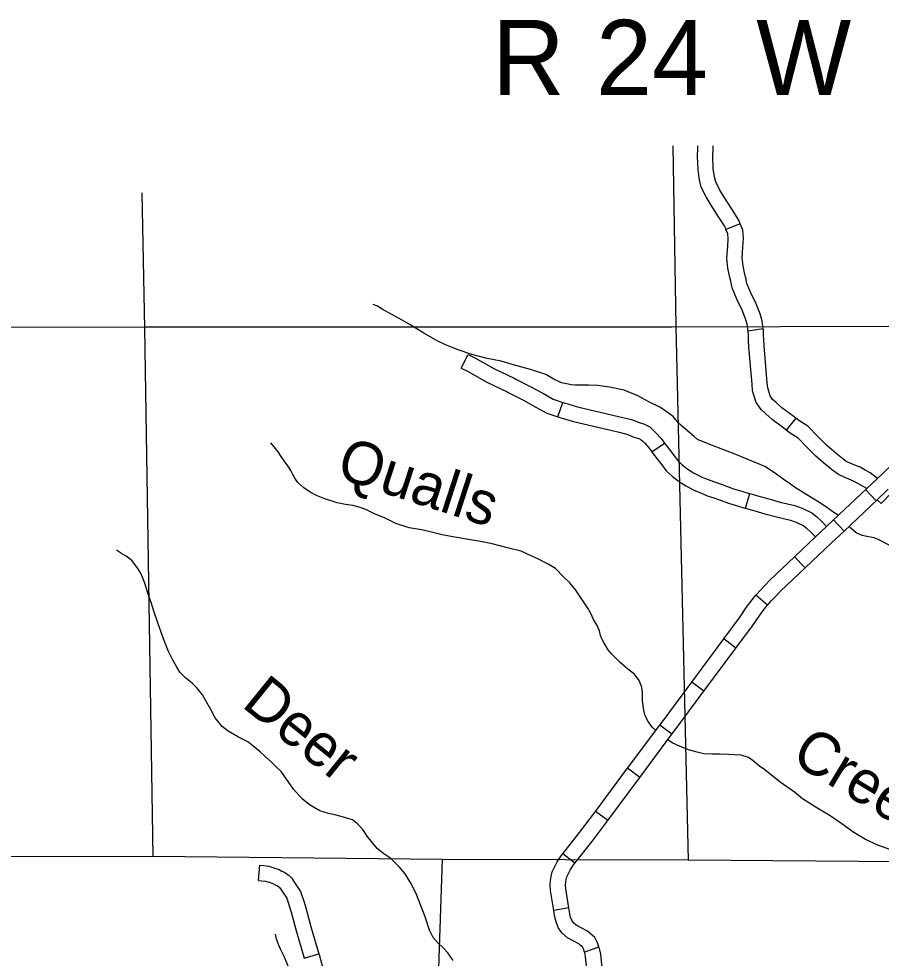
# Model space of a CAD drawing. Extents: x -492261 to -432772, y 1441225 to 1452922.
# Drawn here: x -463909.6 to -463667.5, y 1451714.7 to 1451978.5 of the extents above; entities that cross this region are included whole.
import ezdxf

# ---------------------------------------------------------------- set-up
doc = ezdxf.new("R2010")
doc.units = 0
doc.layers.add('Default', color=7, linetype='Continuous')

msp = doc.modelspace()

# ---------------------------------------------------------------- linework, layer by layer
at = {"layer": 'Default'}
for p, q in [((-463707.05, 1451920.93), (-463711.05, 1451919.39)), ((-463700.58, 1451891.46), (-463704.81, 1451890.81)), ((-463785.35, 1451880.43), (-463783.47, 1451884.29)), ((-463758.22, 1451866.73), (-463756.83, 1451870.78)), ((-463691.46, 1451866.4), (-463694.11, 1451863.03)), ((-463731.89, 1451856.97), (-463728.33, 1451859.35)), ((-463705.54, 1451841.07), (-463704.34, 1451845.19)), ((-463668.89, 1451843.2), (-463671.84, 1451846.31)), ((-463664.51, 1451845.53), (-463667.47, 1451842.43)), ((-463677.9, 1451834.69), (-463680.85, 1451837.81)), ((-463688.85, 1451824.32), (-463691.8, 1451827.43)), ((-463699.39, 1451813.85), (-463702.65, 1451816.64)), ((-463708.24, 1451801.83), (-463711.68, 1451804.38)), ((-463717.23, 1451789.71), (-463720.67, 1451792.27)), ((-463726.22, 1451777.6), (-463729.66, 1451780.16)), ((-463735.24, 1451765.5), (-463738.68, 1451768.06)), ((-463744.26, 1451753.41), (-463747.7, 1451755.97)), ((-463753.5, 1451741.4), (-463756.85, 1451744.06)), ((-463842.32, 1451736.59), (-463841.95, 1451740.86)), ((-463755.17, 1451728.83), (-463759.41, 1451728.15)), ((-463829.48, 1451714.72), (-463825.36, 1451715.93)), ((-463746.71, 1451717.84), (-463750.74, 1451716.39))]:
    msp.add_line(p, q, dxfattribs=at)
for points in [[(-463725.94, 1451942.83), (-463725.09, 1451892.18), (-463721.71, 1451742.25)], [(-463718.35, 1451932.82), (-463718.61, 1451933.89), (-463718.89, 1451936.09), (-463719.07, 1451939.86), (-463718.94, 1451942.26), (-463718.92, 1451942.83)], [(-463714.18, 1451933.82), (-463714.38, 1451934.67), (-463714.62, 1451936.47), (-463714.78, 1451939.85), (-463714.66, 1451942.04), (-463714.62, 1451942.83)], [(-463711.05, 1451919.39), (-463711.31, 1451920.07), (-463713.14, 1451922.92), (-463715.25, 1451926.23), (-463716.61, 1451928.55), (-463717.97, 1451931.26), (-463718.35, 1451932.82)], [(-463707.05, 1451920.93), (-463707.47, 1451922.01), (-463709.53, 1451925.23), (-463711.59, 1451928.47), (-463712.85, 1451930.6), (-463713.92, 1451932.74), (-463714.18, 1451933.82)], [(-463875.01, 1451929.68), (-463874.28, 1451891.53), (-463871.93, 1451743.32)], [(-463709.69, 1451904.85), (-463709.92, 1451905.86), (-463710.49, 1451908.48), (-463710.83, 1451911.27), (-463710.56, 1451914.58), (-463710.4, 1451916.85), (-463710.55, 1451918.1), (-463711.05, 1451919.39)], [(-463705.51, 1451905.78), (-463705.73, 1451906.77), (-463706.26, 1451909.2), (-463706.53, 1451911.36), (-463706.28, 1451914.26), (-463706.1, 1451916.96), (-463706.36, 1451919.14), (-463707.05, 1451920.93)], [(-463700.58, 1451891.46), (-463700.92, 1451893.7), (-463701.48, 1451895.64), (-463702.57, 1451898.48), (-463704.09, 1451901.53), (-463705.17, 1451904.23), (-463705.51, 1451905.78)], [(-463704.81, 1451890.81), (-463705.11, 1451892.78), (-463705.54, 1451894.27), (-463706.5, 1451896.75), (-463708.01, 1451899.78), (-463709.28, 1451902.97), (-463709.69, 1451904.85)], [(-463782.37, 1451884.27), (-463786.21, 1451885.54), (-463789.76, 1451886.93), (-463792.17, 1451888.11), (-463795.84, 1451890.24), (-463799.34, 1451892.43), (-463802.78, 1451894.39), (-463804.85, 1451895.51), (-463807.6, 1451897.03), (-463808.92, 1451897.81), (-463810.12, 1451898.32)], [(-463392.57, 1451892.71), (-463574.35, 1451892.37), (-463726.12, 1451891.89), (-463873.94, 1451891.93), (-464028.1, 1451891.74), (-464177.92, 1451891.72)], [(-463703.73, 1451875.91), (-463704.65, 1451886.36), (-463704.75, 1451888.25), (-463704.77, 1451889.67), (-463704.82, 1451890.83), (-463704.81, 1451890.82)], [(-463699.46, 1451876.28), (-463700.37, 1451886.66), (-463700.46, 1451888.4), (-463700.49, 1451889.79), (-463700.54, 1451891.24), (-463700.58, 1451891.46)], [(-463783.47, 1451884.29), (-463781.57, 1451883.36), (-463776.24, 1451880.34), (-463770.55, 1451877.62), (-463770.03, 1451877.35)], [(-463679.58, 1451839.15), (-463680.04, 1451839.43), (-463681.02, 1451840.05), (-463683.15, 1451841.57), (-463685.44, 1451843.03), (-463687.11, 1451844.1), (-463691.81, 1451847.02), (-463692.96, 1451847.81), (-463695.03, 1451849.28), (-463697.1, 1451850.85), (-463700.14, 1451852.82), (-463705.13, 1451854.83), (-463708.79, 1451856.39), (-463711.89, 1451857.55), (-463714.81, 1451858.66), (-463717.96, 1451859.94), (-463719.04, 1451860.39), (-463720.02, 1451861.24), (-463724.28, 1451864.91), (-463725.9, 1451866.89), (-463729.46, 1451869.37), (-463732.67, 1451870.99), (-463735.83, 1451872.67), (-463739.61, 1451874.23), (-463743.78, 1451875.1), (-463747.03, 1451875.52), (-463749.66, 1451875.6), (-463751.71, 1451875.69), (-463753.37, 1451875.67), (-463754.39, 1451875.72), (-463757.2, 1451876.32), (-463759.55, 1451877.44), (-463761.61, 1451878.67), (-463765.96, 1451880.05), (-463771.05, 1451881.42), (-463774.14, 1451882.36), (-463778.14, 1451883.17), (-463782.37, 1451884.27)], [(-463785.35, 1451880.43), (-463783.57, 1451879.57), (-463778.23, 1451876.53), (-463772.46, 1451873.78), (-463771.99, 1451873.54)], [(-463770.03, 1451877.35), (-463766.03, 1451875.3), (-463762.32, 1451873.26), (-463759.56, 1451871.72), (-463756.83, 1451870.78)], [(-463691.46, 1451866.4), (-463692.25, 1451867.02), (-463695.35, 1451869.28), (-463697, 1451870.8), (-463697.96, 1451871.65), (-463698.67, 1451872.69), (-463699.34, 1451874.9), (-463699.46, 1451876.28)], [(-463694.11, 1451863.03), (-463694.84, 1451863.6), (-463698.07, 1451865.96), (-463699.87, 1451867.61), (-463701.2, 1451868.79), (-463702.58, 1451870.82), (-463703.57, 1451874.08), (-463703.73, 1451875.91)], [(-463771.99, 1451873.54), (-463768.04, 1451871.51), (-463764.4, 1451869.51), (-463761.31, 1451867.79), (-463758.22, 1451866.73)], [(-463756.83, 1451870.78), (-463756.41, 1451870.64), (-463752.74, 1451869.57), (-463744.44, 1451867.62), (-463742.41, 1451867.14)], [(-463758.22, 1451866.73), (-463757.71, 1451866.55), (-463753.83, 1451865.42), (-463745.43, 1451863.44), (-463743.4, 1451862.97)], [(-463742.41, 1451867.14), (-463740.04, 1451866.58), (-463737.53, 1451865.99), (-463735.45, 1451865.13), (-463733.96, 1451864.67), (-463732.39, 1451863.9), (-463731.35, 1451862.96), (-463730.71, 1451862.27), (-463729.21, 1451860.68), (-463728.33, 1451859.35)], [(-463680.11, 1451856.44), (-463680.25, 1451856.56), (-463682.87, 1451858.8), (-463685.17, 1451861.17), (-463688.11, 1451864.12), (-463690.58, 1451865.71), (-463691.46, 1451866.4)], [(-463743.4, 1451862.97), (-463741.02, 1451862.41), (-463738.85, 1451861.9), (-463736.91, 1451861.09), (-463735.54, 1451860.67), (-463734.82, 1451860.32), (-463734.37, 1451859.91), (-463733.85, 1451859.35), (-463732.58, 1451858), (-463731.89, 1451856.97)], [(-463682.86, 1451853.15), (-463683.01, 1451853.28), (-463685.8, 1451855.67), (-463688.23, 1451858.16), (-463690.82, 1451860.76), (-463693.06, 1451862.21), (-463694.11, 1451863.03)], [(-463730.82, 1451778.81), (-463731.78, 1451779.63), (-463732.88, 1451781.17), (-463733.69, 1451782.82), (-463734.11, 1451784.41), (-463734.48, 1451786.98), (-463734.44, 1451789.16), (-463734.69, 1451790.81), (-463735.39, 1451792.69), (-463736.72, 1451794.45), (-463738.62, 1451795.92), (-463740.81, 1451797.84), (-463742.02, 1451799.03), (-463743.17, 1451800.21), (-463744.09, 1451801.29), (-463745.26, 1451803.22), (-463745.78, 1451804.19), (-463746.25, 1451805.39), (-463746.55, 1451806.64), (-463747.25, 1451808.12), (-463748.23, 1451809.83), (-463748.99, 1451811.53), (-463749.86, 1451813.07), (-463751.49, 1451815.51), (-463753.17, 1451818.07), (-463754.84, 1451820.11), (-463756.68, 1451821.86), (-463758.93, 1451824.18), (-463761, 1451825.41), (-463763.87, 1451826.87), (-463765.53, 1451827.65), (-463768.51, 1451828.99), (-463772.4, 1451829.98), (-463776.69, 1451831.13), (-463779.94, 1451831.78), (-463783.94, 1451832.36), (-463787.77, 1451833.06), (-463790.74, 1451833.6), (-463794.06, 1451834.48), (-463796.57, 1451835.02), (-463800, 1451835.56), (-463803.72, 1451836.83), (-463806.76, 1451838.28), (-463809.74, 1451839.56), (-463812.15, 1451840.74), (-463814.04, 1451841.4), (-463815.81, 1451841.84), (-463817.87, 1451842.16), (-463820.21, 1451842.65), (-463823.7, 1451843.7), (-463826.05, 1451844.64), (-463827.82, 1451845.59), (-463829.61, 1451846.83), (-463831.22, 1451848.36), (-463832.09, 1451849.55), (-463832.61, 1451850.58), (-463833.25, 1451851.65), (-463834.06, 1451852.96), (-463835.05, 1451854.38), (-463835.91, 1451855.63), (-463836.73, 1451856.88), (-463837.53, 1451857.84), (-463838.86, 1451859.49)], [(-463728.33, 1451859.35), (-463728.07, 1451858.97), (-463726.66, 1451857.25), (-463725.59, 1451855.79), (-463724.61, 1451854.47), (-463723.37, 1451853.31), (-463722.04, 1451852.25), (-463720.13, 1451851.06), (-463718.14, 1451849.98)], [(-463668.52, 1451849.45), (-463658.93, 1451858.54)], [(-463731.89, 1451856.97), (-463731.52, 1451856.41), (-463730.04, 1451854.62), (-463729.03, 1451853.24), (-463727.82, 1451851.61), (-463726.17, 1451850.06), (-463724.51, 1451848.75), (-463722.29, 1451847.36), (-463720.19, 1451846.22)], [(-463668.52, 1451849.45), (-463670.59, 1451851.06), (-463672, 1451851.81), (-463673.42, 1451852.59), (-463674.9, 1451853.19), (-463676.18, 1451853.73), (-463677.32, 1451854.24), (-463678.75, 1451855.31), (-463680.11, 1451856.44)], [(-463671.46, 1451846.67), (-463674.05, 1451848.04), (-463675.27, 1451848.72), (-463676.54, 1451849.23), (-463677.89, 1451849.8), (-463679.5, 1451850.52), (-463681.4, 1451851.94), (-463682.86, 1451853.15)], [(-463718.24, 1451850.03), (-463716.8, 1451849.46), (-463714.59, 1451848.55), (-463713.16, 1451848.13), (-463711.36, 1451847.49), (-463708.97, 1451846.57), (-463707.26, 1451846.09), (-463704.79, 1451845.32), (-463704.34, 1451845.19)], [(-463680.85, 1451837.81), (-463671.46, 1451846.67), (-463668.52, 1451849.45)], [(-463720.19, 1451846.22), (-463720.05, 1451846.14), (-463718.4, 1451845.49), (-463716.02, 1451844.51), (-463714.48, 1451844.05), (-463712.84, 1451843.47), (-463710.31, 1451842.5), (-463708.48, 1451841.98), (-463706.03, 1451841.21), (-463705.54, 1451841.07)], [(-463704.34, 1451845.19), (-463701.79, 1451844.45), (-463699, 1451843.68), (-463695.85, 1451842.82), (-463691.7, 1451841.87), (-463689.64, 1451841.12), (-463689.47, 1451841.04)], [(-463677.9, 1451834.69), (-463668.58, 1451843.49), (-463665.47, 1451846.44)], [(-463667.47, 1451842.43), (-463668.58, 1451843.49)], [(-463705.54, 1451841.07), (-463702.96, 1451840.32), (-463700.14, 1451839.55), (-463696.89, 1451838.66), (-463692.92, 1451837.75), (-463691.32, 1451837.17), (-463691.35, 1451837.18)], [(-463689.47, 1451841.04), (-463686.91, 1451839.79), (-463685.68, 1451838.8), (-463684.26, 1451837.46), (-463682.81, 1451835.95)], [(-463691.35, 1451837.18), (-463689.23, 1451836.15), (-463688.5, 1451835.56), (-463687.27, 1451834.41), (-463685.92, 1451833.01)], [(-463685.92, 1451833.01), (-463682.81, 1451835.95), (-463680.85, 1451837.81)], [(-463688.85, 1451824.32), (-463681.41, 1451831.38), (-463677.9, 1451834.69)], [(-463664.26, 1451830.23), (-463668.51, 1451832.36), (-463669.42, 1451832.75), (-463671.54, 1451833.18), (-463672.85, 1451833.39), (-463674.46, 1451834.18), (-463675.95, 1451835.48), (-463676.44, 1451835.97)], [(-463691.8, 1451827.43), (-463685.92, 1451833.01)], [(-463787.62, 1451714.12), (-463789.18, 1451716.22), (-463790.56, 1451717.69), (-463791.89, 1451718.94), (-463793.27, 1451720.58), (-463794.26, 1451722.57), (-463795.5, 1451726.33), (-463797.9, 1451732.66), (-463799.3, 1451735.56), (-463801.16, 1451738.4), (-463802.72, 1451740.33), (-463805.14, 1451742.76), (-463807.09, 1451743.99), (-463808.99, 1451745.58), (-463811.82, 1451749.03), (-463813.04, 1451750.85), (-463814.54, 1451752.43), (-463815.92, 1451753.62), (-463817.17, 1451753.95), (-463818.43, 1451754.34), (-463820.49, 1451754.88), (-463822.66, 1451755.37), (-463825.07, 1451756.15), (-463826.85, 1451757.1), (-463828.11, 1451757.89), (-463830.06, 1451759.47), (-463832.43, 1451762.19), (-463835.96, 1451767.18), (-463837.4, 1451768.59), (-463838.67, 1451769.78), (-463840.45, 1451771.36), (-463841.84, 1451772.66), (-463843.91, 1451774.36), (-463845.29, 1451775.49), (-463847.93, 1451776.83), (-463850.79, 1451778.45), (-463852.46, 1451779.81), (-463854.48, 1451782.25), (-463855.65, 1451784.58), (-463857.1, 1451786.96), (-463858.03, 1451788.73), (-463859.53, 1451790.6), (-463860.8, 1451791.9), (-463862.81, 1451793.48), (-463864.37, 1451795.06), (-463865.24, 1451796.43), (-463866.46, 1451798.64), (-463867.57, 1451800.86), (-463868.97, 1451804.39), (-463870.56, 1451808.9), (-463871.56, 1451811.92), (-463872.44, 1451814.6), (-463873.33, 1451817.22), (-463874.15, 1451819.72), (-463875.09, 1451822.17), (-463875.67, 1451823.37), (-463876.37, 1451824.45), (-463877.87, 1451826.38), (-463879.42, 1451827.67), (-463880.74, 1451828.35), (-463882.12, 1451829.3)], [(-463702.65, 1451816.64), (-463702.46, 1451816.86), (-463701.4, 1451818.07), (-463700.13, 1451819.36), (-463698.75, 1451820.84), (-463691.8, 1451827.43)], [(-463699.39, 1451813.85), (-463699.22, 1451814.05), (-463698.25, 1451815.16), (-463697.03, 1451816.4), (-463695.71, 1451817.82), (-463688.85, 1451824.32)], [(-463711.68, 1451804.38), (-463707.08, 1451810.58), (-463705.24, 1451813.28), (-463703.71, 1451815.4), (-463702.65, 1451816.64)], [(-463708.24, 1451801.83), (-463703.59, 1451808.1), (-463701.73, 1451810.82), (-463700.34, 1451812.74), (-463699.39, 1451813.85)], [(-463720.67, 1451792.27), (-463711.68, 1451804.38)], [(-463717.23, 1451789.71), (-463708.24, 1451801.83)], [(-463729.66, 1451780.16), (-463729.27, 1451780.67), (-463720.67, 1451792.27)], [(-463726.22, 1451777.6), (-463725.84, 1451778.12), (-463717.23, 1451789.71)], [(-463738.68, 1451768.06), (-463729.66, 1451780.16)], [(-463735.24, 1451765.5), (-463726.22, 1451777.6)], [(-463665.09, 1451745.21), (-463668.41, 1451746.43), (-463671.85, 1451748.1), (-463675.12, 1451750.07), (-463678.51, 1451752.49), (-463681.78, 1451754.69), (-463686.03, 1451757.27), (-463689.53, 1451759.52), (-463691.78, 1451761.32), (-463695.8, 1451764.19), (-463700.17, 1451767.58), (-463701.66, 1451768.7), (-463703.45, 1451770.17), (-463704.71, 1451771.13), (-463706.83, 1451771.79), (-463710.31, 1451771.93), (-463712.88, 1451772.07), (-463714.99, 1451771.99), (-463717.27, 1451772.13), (-463719.16, 1451772.63), (-463721.56, 1451773.28), (-463724.08, 1451774.23), (-463726.14, 1451775.24), (-463727.22, 1451775.97)], [(-463747.7, 1451755.97), (-463738.68, 1451768.06)], [(-463744.26, 1451753.41), (-463735.24, 1451765.5)], [(-463756.85, 1451744.06), (-463752.15, 1451750.01), (-463747.7, 1451755.97)], [(-463753.5, 1451741.4), (-463748.75, 1451747.39), (-463744.26, 1451753.41)], [(-463488.48, 1451740.87), (-463488.62, 1451740.87), (-463570.24, 1451741.01), (-463637.99, 1451741.6), (-463721.71, 1451742.25), (-463790.72, 1451742.44), (-463871.93, 1451743.32), (-463940.94, 1451743.22), (-464024.61, 1451743.76), (-464093.84, 1451743.89), (-464175.97, 1451744.2), (-464245.72, 1451743.53), (-464326.02, 1451741.84), (-464344.74, 1451741.73)], [(-463790.72, 1451742.44), (-463793.52, 1451659.39), (-463794.14, 1451505.86), (-463793.73, 1451460.92)], [(-463759.41, 1451728.15), (-463760.3, 1451733.74), (-463760.38, 1451735.21), (-463760.32, 1451736.54), (-463760.13, 1451737.64), (-463759.85, 1451738.96), (-463759.23, 1451740.25), (-463758.43, 1451741.82), (-463757.3, 1451743.5), (-463756.85, 1451744.06)], [(-463841.95, 1451740.86), (-463840.93, 1451740.77), (-463839.37, 1451740.61), (-463837.97, 1451740.12), (-463836.47, 1451739.67), (-463835.71, 1451739.18), (-463834.99, 1451738.93), (-463833.92, 1451738.16), (-463833.01, 1451737.34), (-463832.35, 1451736.22), (-463830.46, 1451733.5), (-463829.5, 1451730.49)], [(-463755.17, 1451728.83), (-463756.03, 1451734.2), (-463756.09, 1451735.24), (-463756.05, 1451736.08), (-463755.92, 1451736.82), (-463755.77, 1451737.56), (-463755.39, 1451738.35), (-463754.73, 1451739.65), (-463753.84, 1451740.97), (-463753.5, 1451741.4)], [(-463842.32, 1451736.59), (-463841.33, 1451736.5), (-463840.3, 1451736.4), (-463839.29, 1451736.04), (-463838.3, 1451735.75), (-463837.61, 1451735.3), (-463836.99, 1451735.08), (-463836.61, 1451734.81), (-463836.36, 1451734.59), (-463835.96, 1451733.9), (-463834.35, 1451731.58), (-463833.58, 1451729.18)], [(-463833.58, 1451729.18), (-463833.08, 1451727.65), (-463831.65, 1451722.13), (-463829.48, 1451714.72)], [(-463829.5, 1451730.49), (-463828.97, 1451728.84), (-463827.52, 1451723.28), (-463825.36, 1451715.93)], [(-463746.71, 1451717.84), (-463747.12, 1451719), (-463747.89, 1451720.58), (-463749.14, 1451721.65), (-463749.9, 1451722.32), (-463753.11, 1451724), (-463753.86, 1451724.66), (-463754.33, 1451725.37), (-463754.67, 1451726.24), (-463754.91, 1451727.15), (-463755.17, 1451728.83)], [(-463750.74, 1451716.39), (-463751.08, 1451717.33), (-463751.36, 1451717.91), (-463751.96, 1451718.42), (-463752.35, 1451718.77), (-463755.56, 1451720.45), (-463757.12, 1451721.82), (-463758.15, 1451723.38), (-463758.75, 1451724.91), (-463759.11, 1451726.27), (-463759.41, 1451728.15)], [(-463839.88, 1451683.61), (-463839.97, 1451686.07), (-463839.99, 1451688.93), (-463839.51, 1451692.02), (-463838.79, 1451693.69), (-463836.77, 1451696.46), (-463835.7, 1451698.42), (-463834.98, 1451700.14), (-463834.03, 1451702.5), (-463833.43, 1451704.96), (-463833.22, 1451706.97), (-463833.25, 1451709.03), (-463833.49, 1451710.51), (-463833.91, 1451712.34), (-463835.08, 1451715.19), (-463836.13, 1451717.23), (-463836.65, 1451718.6), (-463837.24, 1451720.08), (-463837.48, 1451721.51)], [(-463825.36, 1451715.93), (-463825.3, 1451715.72), (-463824.11, 1451711.58), (-463823.76, 1451710.26), (-463823.27, 1451708.63), (-463822.64, 1451706.21), (-463822.24, 1451703.82), (-463822.17, 1451701.19), (-463822.15, 1451700.71)], [(-463748.82, 1451701.91), (-463750.27, 1451713.41), (-463750.45, 1451715.14), (-463750.7, 1451716.26), (-463750.74, 1451716.39)], [(-463744.56, 1451702.45), (-463746.01, 1451713.9), (-463746.21, 1451715.82), (-463746.57, 1451717.45), (-463746.71, 1451717.84)]]:
    msp.add_lwpolyline(points, dxfattribs=at)

# ---------------------------------------------------------------- texts
for s, p in [('R', (-463776.72, 1451957.1)), ('24', (-463747.51, 1451957.1)), ('W', (-463702.55, 1451957.1))]:
    msp.add_text(s, height=21.12, dxfattribs=at).set_placement(p)
for s, rotation, p in [('Qualls', 342, (-463820.88, 1451849.84)), ('Deer', 321, (-463847.34, 1451785.59)), ('Creek', 329, (-463693.19, 1451770.04))]:
    msp.add_text(s, height=12.069, rotation=rotation, dxfattribs=at).set_placement(p)

doc.saveas('drawing.dxf')
